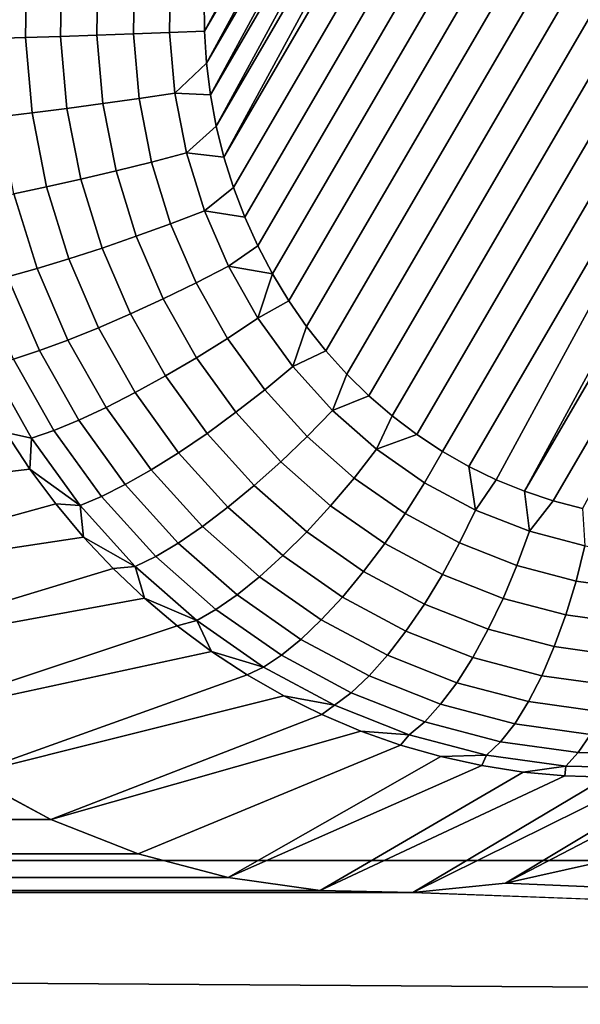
# Model space of a CAD drawing. Header units: metres. Extents: x -22 to 239, y -22 to 22.
# Tile 256 of 325: x 229.557 to 230.199, y -6.391 to -5.263. Entities that reach past the tile are written whole.
import ezdxf

# ---------------------------------------------------------------- set-up
doc = ezdxf.new("R2010")
doc.units = ezdxf.units.M
doc.layers.add('solid_10_151_033_XXX', color=7, linetype='CONTINUOUS')

msp = doc.modelspace()

# ---------------------------------------------------------------- linework, layer by layer
at = {"layer": 'solid_10_151_033_XXX'}
for points in [[(230.255524, -4.676913, 189.591873), (229.801895, -5.455391, 189.426758), (229.791031, -5.420679, 189.422806), (230.221497, -4.681982, 189.579483)], [(230.28981, -4.674133, 189.604355), (229.814789, -5.489291, 189.431458), (229.801895, -5.455391, 189.426758), (230.255524, -4.676913, 189.591873)], [(230.324219, -4.673657, 189.616867), (229.829666, -5.522281, 189.436874), (229.814789, -5.489291, 189.431458), (230.28981, -4.674133, 189.604355)], [(230.358597, -4.675489, 189.629395), (229.846481, -5.554221, 189.442993), (229.829666, -5.522281, 189.436874), (230.324219, -4.673657, 189.616867)], [(230.392853, -4.67963, 189.641861), (229.865158, -5.584993, 189.449799), (229.846481, -5.554221, 189.442993), (230.358597, -4.675489, 189.629395)], [(230.426804, -4.686068, 189.654205), (229.885666, -5.614494, 189.45726), (229.865158, -5.584993, 189.449799), (230.392853, -4.67963, 189.641861)], [(230.187805, -4.689322, 189.56723), (229.791031, -5.420679, 189.422806), (229.782227, -5.385253, 189.419601)], [(230.154572, -4.69892, 189.55513), (230.187805, -4.689322, 189.56723), (229.782227, -5.385253, 189.419601)], [(230.187805, -4.689322, 189.56723), (230.221497, -4.681982, 189.579483), (229.791031, -5.420679, 189.422806)], [(230.460297, -4.694769, 189.666397), (229.907867, -5.642561, 189.465332), (229.885666, -5.614494, 189.45726), (230.426804, -4.686068, 189.654205)], [(230.154572, -4.69892, 189.55513), (229.782227, -5.385253, 189.419601), (229.775528, -5.349261, 189.417175)], [(230.121948, -4.710747, 189.543259), (230.154572, -4.69892, 189.55513), (229.775528, -5.349261, 189.417175)], [(230.49321, -4.705708, 189.678391), (229.931702, -5.669075, 189.474014), (229.907867, -5.642561, 189.465332), (230.460297, -4.694769, 189.666397)], [(230.121948, -4.710747, 189.543259), (229.775528, -5.349261, 189.417175), (229.770981, -5.312836, 189.415512)], [(230.090027, -4.724764, 189.531631), (230.121948, -4.710747, 189.543259), (229.770981, -5.312836, 189.415512)], [(230.525391, -4.718828, 189.690094), (229.957062, -5.693946, 189.483246), (229.931702, -5.669075, 189.474014), (230.49321, -4.705708, 189.678391)], [(230.090027, -4.724764, 189.531631), (229.770981, -5.312836, 189.415512), (229.7686, -5.27611, 189.414642)], [(230.058945, -4.740932, 189.520325), (230.090027, -4.724764, 189.531631), (229.7686, -5.27611, 189.414642)], [(230.556717, -4.73407, 189.701492), (229.983826, -5.717046, 189.492981), (229.957062, -5.693946, 189.483246), (230.525391, -4.718828, 189.690094)], [(230.587082, -4.751389, 189.712555), (230.011902, -5.738289, 189.503204), (229.983826, -5.717046, 189.492981), (230.556717, -4.73407, 189.701492)], [(230.058945, -4.740932, 189.520325), (229.7686, -5.27611, 189.414642), (229.768402, -5.239326, 189.414581)], [(230.616348, -4.770711, 189.723206), (230.041168, -5.757611, 189.513855), (230.011902, -5.738289, 189.503204), (230.587082, -4.751389, 189.712555)], [(230.644409, -4.791954, 189.733414), (230.071533, -5.77493, 189.524902), (230.041168, -5.757611, 189.513855), (230.616348, -4.770711, 189.723206)], [(230.644409, -4.791954, 189.733414), (230.102844, -5.790172, 189.536301), (230.071533, -5.77493, 189.524902)], [(230.644409, -4.791954, 189.733414), (230.671188, -4.815053, 189.743164), (230.13504, -5.803292, 189.548019), (230.102844, -5.790172, 189.536301)], [(230.671188, -4.815053, 189.743164), (230.696548, -4.839924, 189.752396), (230.13504, -5.803292, 189.548019)], [(230.720367, -4.866439, 189.761063), (230.167953, -5.81423, 189.559998), (230.13504, -5.803292, 189.548019), (230.696548, -4.839924, 189.752396)], [(230.720367, -4.866439, 189.761063), (230.201447, -5.822932, 189.572189), (230.167953, -5.81423, 189.559998)], [(229.565201, -5.196685, 189.415192), (229.563675, -5.283428, 189.414627), (229.525406, -5.284555, 189.431656), (229.526993, -5.194432, 189.432236)], [(229.605377, -5.199219, 189.403641), (229.603928, -5.28216, 189.403107), (229.563675, -5.283428, 189.414627), (229.565201, -5.196685, 189.415192)], [(229.646774, -5.201984, 189.397797), (229.645401, -5.280776, 189.397293), (229.603928, -5.28216, 189.403107), (229.605377, -5.199219, 189.403641)], [(229.688568, -5.204927, 189.397797), (229.687271, -5.279304, 189.397324), (229.645401, -5.280776, 189.397293), (229.646774, -5.201984, 189.397797)], [(229.72995, -5.207991, 189.403641), (229.728714, -5.277771, 189.403183), (229.687271, -5.279304, 189.397324), (229.688568, -5.204927, 189.397797)], [(229.768402, -5.239326, 189.414581), (229.7686, -5.27611, 189.414642), (229.728714, -5.277771, 189.403183), (229.72995, -5.207991, 189.403641)], [(225.839844, -5.216832, 230.232468), (225.548538, -6.226433, 230.12645), (237.690201, -6.226431, 196.767502), (237.981506, -5.21683, 196.87352)], [(229.728714, -5.277771, 189.403183), (229.734848, -5.347259, 189.405411), (229.693787, -5.353367, 189.399704), (229.687271, -5.279304, 189.397324)], [(229.7686, -5.27611, 189.414642), (229.770981, -5.312836, 189.415512), (229.734848, -5.347259, 189.405411), (229.728714, -5.277771, 189.403183)], [(229.563675, -5.283428, 189.414627), (229.571274, -5.369807, 189.417404), (229.53331, -5.3743, 189.43454), (229.525406, -5.284555, 189.431656)], [(229.603928, -5.28216, 189.403107), (229.611206, -5.364753, 189.405746), (229.571274, -5.369807, 189.417404), (229.563675, -5.283428, 189.414627)], [(229.645401, -5.280776, 189.397293), (229.652313, -5.359237, 189.399811), (229.611206, -5.364753, 189.405746), (229.603928, -5.28216, 189.403107)], [(229.687271, -5.279304, 189.397324), (229.693787, -5.353367, 189.399704), (229.652313, -5.359237, 189.399811), (229.645401, -5.280776, 189.397293)], [(229.770981, -5.312836, 189.415512), (229.775528, -5.349261, 189.417175), (229.734848, -5.347259, 189.405411)], [(229.693787, -5.353367, 189.399704), (229.708069, -5.426188, 189.404892), (229.667435, -5.436381, 189.405319), (229.652313, -5.359237, 189.399811)], [(229.734848, -5.347259, 189.405411), (229.748245, -5.415579, 189.410294), (229.708069, -5.426188, 189.404892), (229.693787, -5.353367, 189.399704)], [(229.775528, -5.349261, 189.417175), (229.782227, -5.385253, 189.419601), (229.748245, -5.415579, 189.410294), (229.734848, -5.347259, 189.405411)], [(229.611206, -5.364753, 189.405746), (229.627121, -5.445959, 189.411545), (229.587936, -5.454736, 189.423462), (229.571274, -5.369807, 189.417404)], [(229.652313, -5.359237, 189.399811), (229.667435, -5.436381, 189.405319), (229.627121, -5.445959, 189.411545), (229.611206, -5.364753, 189.405746)], [(229.571274, -5.369807, 189.417404), (229.587936, -5.454736, 189.423462), (229.550613, -5.462539, 189.440842), (229.53331, -5.3743, 189.43454)], [(229.782227, -5.385253, 189.419601), (229.791031, -5.420679, 189.422806), (229.748245, -5.415579, 189.410294)], [(229.748245, -5.415579, 189.410294), (229.768738, -5.481875, 189.417755), (229.729919, -5.49685, 189.412842), (229.708069, -5.426188, 189.404892)], [(229.791031, -5.420679, 189.422806), (229.801895, -5.455391, 189.426758), (229.768738, -5.481875, 189.417755), (229.748245, -5.415579, 189.410294)], [(229.667435, -5.436381, 189.405319), (229.690582, -5.511238, 189.413742), (229.651489, -5.524758, 189.42041), (229.627121, -5.445959, 189.411545)], [(229.708069, -5.426188, 189.404892), (229.729919, -5.49685, 189.412842), (229.690582, -5.511238, 189.413742), (229.667435, -5.436381, 189.405319)], [(229.627121, -5.445959, 189.411545), (229.651489, -5.524758, 189.42041), (229.613419, -5.537147, 189.432739), (229.587936, -5.454736, 189.423462)], [(229.587936, -5.454736, 189.423462), (229.613419, -5.537147, 189.432739), (229.577087, -5.548162, 189.45047), (229.550613, -5.462539, 189.440842)], [(229.801895, -5.455391, 189.426758), (229.814789, -5.489291, 189.431458), (229.768738, -5.481875, 189.417755)], [(229.550613, -5.462539, 189.440842), (229.577087, -5.548162, 189.45047), (229.543228, -5.55759, 189.473267), (229.5159, -5.469218, 189.463333)], [(229.768738, -5.481875, 189.417755), (229.796082, -5.545311, 189.427704), (229.759064, -5.564464, 189.423462), (229.729919, -5.49685, 189.412842)], [(229.814789, -5.489291, 189.431458), (229.829666, -5.522281, 189.436874), (229.796082, -5.545311, 189.427704), (229.768738, -5.481875, 189.417755)], [(229.729919, -5.49685, 189.412842), (229.759064, -5.564464, 189.423462), (229.721451, -5.582866, 189.424988), (229.690582, -5.511238, 189.413742)], [(229.690582, -5.511238, 189.413742), (229.721451, -5.582866, 189.424988), (229.68399, -5.600158, 189.432251), (229.651489, -5.524758, 189.42041)], [(229.651489, -5.524758, 189.42041), (229.68399, -5.600158, 189.432251), (229.647415, -5.616003, 189.445114), (229.613419, -5.537147, 189.432739)], [(229.829666, -5.522281, 189.436874), (229.846481, -5.554221, 189.442993), (229.796082, -5.545311, 189.427704)], [(229.613419, -5.537147, 189.432739), (229.647415, -5.616003, 189.445114), (229.612411, -5.630092, 189.463333), (229.577087, -5.548162, 189.45047)], [(229.577087, -5.548162, 189.45047), (229.612411, -5.630092, 189.463333), (229.579681, -5.642149, 189.486542), (229.543228, -5.55759, 189.473267)], [(229.796082, -5.545311, 189.427704), (229.829926, -5.60509, 189.440033), (229.795135, -5.62818, 189.436584), (229.759064, -5.564464, 189.423462)], [(229.846481, -5.554221, 189.442993), (229.829926, -5.60509, 189.440033), (229.796082, -5.545311, 189.427704)], [(229.543228, -5.55759, 189.473267), (229.579681, -5.642149, 189.486542), (229.549866, -5.651941, 189.514297), (229.512497, -5.565246, 189.500687)], [(229.846481, -5.554221, 189.442993), (229.865158, -5.584993, 189.449799), (229.829926, -5.60509, 189.440033)], [(229.759064, -5.564464, 189.423462), (229.795135, -5.62818, 189.436584), (229.759674, -5.650364, 189.438889), (229.721451, -5.582866, 189.424988)], [(229.721451, -5.582866, 189.424988), (229.759674, -5.650364, 189.438889), (229.724228, -5.671211, 189.446884), (229.68399, -5.600158, 189.432251)], [(229.865158, -5.584993, 189.449799), (229.885666, -5.614494, 189.45726), (229.869858, -5.66046, 189.454559), (229.829926, -5.60509, 189.440033)], [(229.68399, -5.600158, 189.432251), (229.724228, -5.671211, 189.446884), (229.689484, -5.690313, 189.460434), (229.647415, -5.616003, 189.445114)], [(229.829926, -5.60509, 189.440033), (229.869858, -5.66046, 189.454559), (229.837692, -5.687196, 189.452072), (229.795135, -5.62818, 189.436584)], [(229.647415, -5.616003, 189.445114), (229.689484, -5.690313, 189.460434), (229.656128, -5.707298, 189.479248), (229.612411, -5.630092, 189.463333)], [(229.885666, -5.614494, 189.45726), (229.907867, -5.642561, 189.465332), (229.869858, -5.66046, 189.454559)], [(229.795135, -5.62818, 189.436584), (229.837692, -5.687196, 189.452072), (229.804764, -5.712885, 189.455292), (229.759674, -5.650364, 189.438889)], [(229.612411, -5.630092, 189.463333), (229.656128, -5.707298, 189.479248), (229.624802, -5.721835, 189.50296), (229.579681, -5.642149, 189.486542)], [(229.579681, -5.642149, 189.486542), (229.624802, -5.721835, 189.50296), (229.59613, -5.733639, 189.531128), (229.549866, -5.651941, 189.514297)], [(229.759674, -5.650364, 189.438889), (229.804764, -5.712885, 189.455292), (229.771683, -5.737024, 189.464157), (229.724228, -5.671211, 189.446884)], [(229.907867, -5.642561, 189.465332), (229.931702, -5.669075, 189.474014), (229.915359, -5.710724, 189.471115), (229.869858, -5.66046, 189.454559)], [(229.523544, -5.659276, 189.546051), (229.570648, -5.742482, 189.563202), (229.541275, -5.736082, 189.595718), (229.516129, -5.692693, 189.586578)], [(229.549866, -5.651941, 189.514297), (229.59613, -5.733639, 189.531128), (229.570648, -5.742482, 189.563202), (229.523544, -5.659276, 189.546051)], [(229.869858, -5.66046, 189.454559), (229.915359, -5.710724, 189.471115), (229.886185, -5.740772, 189.469727), (229.837692, -5.687196, 189.452072)], [(229.724228, -5.671211, 189.446884), (229.771683, -5.737024, 189.464157), (229.73912, -5.759143, 189.478485), (229.689484, -5.690313, 189.460434)], [(229.931702, -5.669075, 189.474014), (229.957062, -5.693946, 189.483246), (229.915359, -5.710724, 189.471115)], [(229.689484, -5.690313, 189.460434), (229.73912, -5.759143, 189.478485), (229.707687, -5.77881, 189.498016), (229.656128, -5.707298, 189.479248)], [(229.837692, -5.687196, 189.452072), (229.886185, -5.740772, 189.469727), (229.856125, -5.769641, 189.473999), (229.804764, -5.712885, 189.455292)], [(229.957062, -5.693946, 189.483246), (229.983826, -5.717046, 189.492981), (229.965851, -5.755252, 189.489502), (229.915359, -5.710724, 189.471115)], [(229.656128, -5.707298, 189.479248), (229.707687, -5.77881, 189.498016), (229.678024, -5.795642, 189.522339), (229.624802, -5.721835, 189.50296)], [(229.804764, -5.712885, 189.455292), (229.856125, -5.769641, 189.473999), (229.82576, -5.796769, 189.483841), (229.771683, -5.737024, 189.464157)], [(229.915359, -5.710724, 189.471115), (229.965851, -5.755252, 189.489502), (229.940018, -5.788232, 189.489319), (229.886185, -5.740772, 189.469727)], [(229.983826, -5.717046, 189.492981), (230.011902, -5.738289, 189.503204), (229.965851, -5.755252, 189.489502)], [(229.624802, -5.721835, 189.50296), (229.678024, -5.795642, 189.522339), (229.650681, -5.809311, 189.550995), (229.59613, -5.733639, 189.531128)], [(229.541275, -5.736082, 189.595718), (229.568756, -5.777841, 189.605728), (229.188675, -5.822847, 190.267746)], [(229.570648, -5.742482, 189.563202), (229.568756, -5.777841, 189.605728), (229.541275, -5.736082, 189.595718)], [(229.59613, -5.733639, 189.531128), (229.650681, -5.809311, 189.550995), (229.626221, -5.819551, 189.58342), (229.570648, -5.742482, 189.563202)], [(229.771683, -5.737024, 189.464157), (229.82576, -5.796769, 189.483841), (229.79567, -5.821626, 189.499084), (229.73912, -5.759143, 189.478485)], [(229.886185, -5.740772, 189.469727), (229.940018, -5.788232, 189.489319), (229.913162, -5.819919, 189.494751), (229.856125, -5.769641, 189.473999)], [(230.011902, -5.738289, 189.503204), (230.041168, -5.757611, 189.513855), (230.020721, -5.793482, 189.509476), (229.965851, -5.755252, 189.489502)], [(229.570648, -5.742482, 189.563202), (229.626221, -5.819551, 189.58342), (229.568756, -5.777841, 189.605728)], [(229.73912, -5.759143, 189.478485), (229.79567, -5.821626, 189.499084), (229.766449, -5.843729, 189.519394), (229.707687, -5.77881, 189.498016)], [(229.965851, -5.755252, 189.489502), (230.020721, -5.793482, 189.509476), (229.998505, -5.82898, 189.510605), (229.940018, -5.788232, 189.489319)], [(230.041168, -5.757611, 189.513855), (230.071533, -5.77493, 189.524902), (230.079269, -5.824934, 189.530777), (230.020721, -5.793482, 189.509476)], [(229.856125, -5.769641, 189.473999), (229.913162, -5.819919, 189.494751), (229.885788, -5.849694, 189.505692), (229.82576, -5.796769, 189.483841)], [(230.071533, -5.77493, 189.524902), (230.102844, -5.790172, 189.536301), (230.079269, -5.824934, 189.530777)], [(229.568756, -5.777841, 189.605728), (229.598465, -5.81783, 189.616547), (229.253479, -5.912714, 190.291336), (229.188675, -5.822847, 190.267746)], [(229.626221, -5.819551, 189.58342), (229.598465, -5.81783, 189.616547), (229.568756, -5.777841, 189.605728)], [(229.707687, -5.77881, 189.498016), (229.766449, -5.843729, 189.519394), (229.738678, -5.862645, 189.544403), (229.678024, -5.795642, 189.522339)], [(229.678024, -5.795642, 189.522339), (229.738678, -5.862645, 189.544403), (229.712875, -5.878007, 189.573624), (229.650681, -5.809311, 189.550995)], [(229.82576, -5.796769, 189.483841), (229.885788, -5.849694, 189.505692), (229.858444, -5.876978, 189.521927), (229.79567, -5.821626, 189.499084)], [(229.940018, -5.788232, 189.489319), (229.998505, -5.82898, 189.510605), (229.975113, -5.863086, 189.517303), (229.913162, -5.819919, 189.494751)], [(230.020721, -5.793482, 189.509476), (230.079269, -5.824934, 189.530777), (230.060898, -5.862504, 189.533325), (229.998505, -5.82898, 189.510605)], [(230.102844, -5.790172, 189.536301), (230.13504, -5.803292, 189.548019), (230.140762, -5.849213, 189.553162), (230.079269, -5.824934, 189.530777)], [(230.13504, -5.803292, 189.548019), (230.167953, -5.81423, 189.559998), (230.140762, -5.849213, 189.553162)], [(229.598465, -5.81783, 189.616547), (229.630325, -5.855912, 189.628128), (229.253479, -5.912714, 190.291336)], [(229.626221, -5.819551, 189.58342), (229.630325, -5.855912, 189.628128), (229.598465, -5.81783, 189.616547)], [(229.650681, -5.809311, 189.550995), (229.712875, -5.878007, 189.573624), (229.689545, -5.889513, 189.606476), (229.626221, -5.819551, 189.58342)], [(229.626221, -5.819551, 189.58342), (229.689545, -5.889513, 189.606476), (229.630325, -5.855912, 189.628128)], [(229.913162, -5.819919, 189.494751), (229.975113, -5.863086, 189.517303), (229.951004, -5.895135, 189.529434), (229.885788, -5.849694, 189.505692)], [(230.167953, -5.81423, 189.559998), (230.201447, -5.822932, 189.572189), (230.204407, -5.866013, 189.576324), (230.140762, -5.849213, 189.553162)], [(229.79567, -5.821626, 189.499084), (229.858444, -5.876978, 189.521927), (229.83168, -5.901237, 189.543137), (229.766449, -5.843729, 189.519394)], [(229.998505, -5.82898, 189.510605), (230.060898, -5.862504, 189.533325), (230.041214, -5.8986, 189.541367), (229.975113, -5.863086, 189.517303)], [(230.079269, -5.824934, 189.530777), (230.140762, -5.849213, 189.553162), (230.126434, -5.888381, 189.557175), (230.060898, -5.862504, 189.533325)], [(229.766449, -5.843729, 189.519394), (229.83168, -5.901237, 189.543137), (229.805984, -5.922, 189.568909), (229.738678, -5.862645, 189.544403)], [(229.885788, -5.849694, 189.505692), (229.951004, -5.895135, 189.529434), (229.926651, -5.924501, 189.546753), (229.858444, -5.876978, 189.521927)], [(230.140762, -5.849213, 189.553162), (230.204407, -5.866013, 189.576324), (230.19429, -5.906288, 189.581863), (230.126434, -5.888381, 189.557175)], [(229.630325, -5.855912, 189.628128), (229.664185, -5.89196, 189.640457), (229.327164, -5.994111, 190.318146), (229.253479, -5.912714, 190.291336)], [(229.689545, -5.889513, 189.606476), (229.664185, -5.89196, 189.640457), (229.630325, -5.855912, 189.628128)], [(229.738678, -5.862645, 189.544403), (229.805984, -5.922, 189.568909), (229.781891, -5.938861, 189.59874), (229.712875, -5.878007, 189.573624)], [(229.975113, -5.863086, 189.517303), (230.041214, -5.8986, 189.541367), (230.020599, -5.932519, 189.554764), (229.951004, -5.895135, 189.529434)], [(230.060898, -5.862504, 189.533325), (230.126434, -5.888381, 189.557175), (230.110641, -5.926014, 189.566635), (230.041214, -5.8986, 189.541367)], [(230.204407, -5.866013, 189.576324), (230.26944, -5.875123, 189.599991), (230.263596, -5.915998, 189.607086), (230.19429, -5.906288, 189.581863)], [(229.712875, -5.878007, 189.573624), (229.781891, -5.938861, 189.59874), (229.759842, -5.951491, 189.632065), (229.689545, -5.889513, 189.606476)], [(229.858444, -5.876978, 189.521927), (229.926651, -5.924501, 189.546753), (229.902542, -5.950613, 189.568924), (229.83168, -5.901237, 189.543137)], [(229.664185, -5.89196, 189.640457), (229.699982, -5.92585, 189.653488), (229.327164, -5.994111, 190.318146)], [(229.689545, -5.889513, 189.606476), (229.699982, -5.92585, 189.653488), (229.664185, -5.89196, 189.640457)], [(229.689545, -5.889513, 189.606476), (229.759842, -5.951491, 189.632065), (229.699982, -5.92585, 189.653488)], [(229.951004, -5.895135, 189.529434), (230.020599, -5.932519, 189.554764), (229.999435, -5.963599, 189.573242), (229.926651, -5.924501, 189.546753)], [(230.041214, -5.8986, 189.541367), (230.110641, -5.926014, 189.566635), (230.093674, -5.961377, 189.58136), (230.020599, -5.932519, 189.554764)], [(230.126434, -5.888381, 189.557175), (230.19429, -5.906288, 189.581863), (230.182526, -5.944983, 189.592789), (230.110641, -5.926014, 189.566635)], [(229.83168, -5.901237, 189.543137), (229.902542, -5.950613, 189.568924), (229.879135, -5.972961, 189.595535), (229.805984, -5.922, 189.568909)], [(230.19429, -5.906288, 189.581863), (230.263596, -5.915998, 189.607086), (230.255936, -5.955269, 189.619522), (230.182526, -5.944983, 189.592789)], [(229.699982, -5.92585, 189.653488), (229.737549, -5.957469, 189.66716), (229.409103, -6.066358, 190.347977), (229.327164, -5.994111, 190.318146)], [(229.759842, -5.951491, 189.632065), (229.737549, -5.957469, 189.66716), (229.699982, -5.92585, 189.653488)], [(229.805984, -5.922, 189.568909), (229.879135, -5.972961, 189.595535), (229.856873, -5.991109, 189.626038), (229.781891, -5.938861, 189.59874)], [(229.926651, -5.924501, 189.546753), (229.999435, -5.963599, 189.573242), (229.978149, -5.991235, 189.596451), (229.902542, -5.950613, 189.568924)], [(230.020599, -5.932519, 189.554764), (230.093674, -5.961377, 189.58136), (230.075867, -5.99378, 189.601059), (229.999435, -5.963599, 189.573242)], [(230.110641, -5.926014, 189.566635), (230.182526, -5.944983, 189.592789), (230.169342, -5.981345, 189.608902), (230.093674, -5.961377, 189.58136)], [(229.781891, -5.938861, 189.59874), (229.856873, -5.991109, 189.626038), (229.836212, -6.004703, 189.659851), (229.759842, -5.951491, 189.632065)], [(229.759842, -5.951491, 189.632065), (229.776794, -5.98671, 189.681442), (229.737549, -5.957469, 189.66716)], [(229.759842, -5.951491, 189.632065), (229.836212, -6.004703, 189.659851), (229.776794, -5.98671, 189.681442)], [(229.902542, -5.950613, 189.568924), (229.978149, -5.991235, 189.596451), (229.957169, -6.014887, 189.623932), (229.879135, -5.972961, 189.595535)], [(230.182526, -5.944983, 189.592789), (230.255936, -5.955269, 189.619522), (230.246628, -5.992173, 189.637024), (230.169342, -5.981345, 189.608902)], [(229.737549, -5.957469, 189.66716), (229.776794, -5.98671, 189.681442), (229.409103, -6.066358, 190.347977)], [(229.999435, -5.963599, 189.573242), (230.075867, -5.99378, 189.601059), (230.057571, -6.022592, 189.625351), (229.978149, -5.991235, 189.596451)], [(230.093674, -5.961377, 189.58136), (230.169342, -5.981345, 189.608902), (230.154999, -6.014664, 189.629868), (230.075867, -5.99378, 189.601059)], [(229.879135, -5.972961, 189.595535), (229.957169, -6.014887, 189.623932), (229.93689, -6.034094, 189.655167), (229.856873, -5.991109, 189.626038)], [(229.776794, -5.98671, 189.681442), (229.817566, -6.013472, 189.696289), (229.498032, -6.12832, 190.380341), (229.409103, -6.066358, 190.347977)], [(229.836212, -6.004703, 189.659851), (229.817566, -6.013472, 189.696289), (229.776794, -5.98671, 189.681442)], [(230.169342, -5.981345, 189.608902), (230.246628, -5.992173, 189.637024), (230.235825, -6.025988, 189.659286), (230.154999, -6.014664, 189.629868)], [(229.856873, -5.991109, 189.626038), (229.93689, -6.034094, 189.655167), (229.917709, -6.048481, 189.689514), (229.836212, -6.004703, 189.659851)], [(229.978149, -5.991235, 189.596451), (230.057571, -6.022592, 189.625351), (230.039139, -6.04725, 189.653763), (229.957169, -6.014887, 189.623932)], [(230.075867, -5.99378, 189.601059), (230.154999, -6.014664, 189.629868), (230.139786, -6.04429, 189.655273), (230.057571, -6.022592, 189.625351)], [(229.836212, -6.004703, 189.659851), (229.917709, -6.048481, 189.689514), (229.859726, -6.037667, 189.711639), (229.817566, -6.013472, 189.696289)], [(229.817566, -6.013472, 189.696289), (229.859726, -6.037667, 189.711639), (229.498032, -6.12832, 190.380341)], [(229.957169, -6.014887, 189.623932), (230.039139, -6.04725, 189.653763), (230.02092, -6.067275, 189.685745), (229.93689, -6.034094, 189.655167)], [(230.057571, -6.022592, 189.625351), (230.139786, -6.04429, 189.655273), (230.123978, -6.069644, 189.684647), (230.039139, -6.04725, 189.653763)], [(230.154999, -6.014664, 189.629868), (230.235825, -6.025988, 189.659286), (230.223755, -6.056055, 189.685837), (230.139786, -6.04429, 189.655273)], [(229.93689, -6.034094, 189.655167), (230.02092, -6.067275, 189.685745), (230.003281, -6.082274, 189.720657), (229.917709, -6.048481, 189.689514)], [(229.903152, -6.059211, 189.727432), (229.592911, -6.179294, 190.414886), (229.498032, -6.12832, 190.380341), (229.859726, -6.037667, 189.711639)], [(229.917709, -6.048481, 189.689514), (229.903152, -6.059211, 189.727432), (229.859726, -6.037667, 189.711639)], [(230.139786, -6.04429, 189.655273), (230.223755, -6.056055, 189.685837), (230.210663, -6.081788, 189.716202), (230.123978, -6.069644, 189.684647)], [(229.917709, -6.048481, 189.689514), (230.003281, -6.082274, 189.720657), (229.947662, -6.078033, 189.743637), (229.903152, -6.059211, 189.727432)], [(230.039139, -6.04725, 189.653763), (230.123978, -6.069644, 189.684647), (230.10791, -6.090235, 189.717407), (230.02092, -6.067275, 189.685745)], [(229.903152, -6.059211, 189.727432), (229.947662, -6.078033, 189.743637), (229.592911, -6.179294, 190.414886)], [(230.02092, -6.067275, 189.685745), (230.10791, -6.090235, 189.717407), (230.091888, -6.105658, 189.752914), (230.003281, -6.082274, 189.720657)], [(229.993149, -6.094068, 189.760193), (229.692688, -6.218688, 190.451187), (229.592911, -6.179294, 190.414886), (229.947662, -6.078033, 189.743637)], [(230.003281, -6.082274, 189.720657), (229.993149, -6.094068, 189.760193), (229.947662, -6.078033, 189.743637)], [(230.123978, -6.069644, 189.684647), (230.210663, -6.081788, 189.716202), (230.196777, -6.102684, 189.749756), (230.10791, -6.090235, 189.717407)], [(230.003281, -6.082274, 189.720657), (230.091888, -6.105658, 189.752914), (230.039413, -6.107262, 189.777023), (229.993149, -6.094068, 189.760193)], [(230.10791, -6.090235, 189.717407), (230.196777, -6.102684, 189.749756), (230.182388, -6.118338, 189.785858), (230.091888, -6.105658, 189.752914)], [(230.210663, -6.081788, 189.716202), (230.298065, -6.083528, 189.748016), (230.286392, -6.104468, 189.782364), (230.196777, -6.102684, 189.749756)], [(229.993149, -6.094068, 189.760193), (230.039413, -6.107262, 189.777023), (229.795761, -6.245895, 190.488708), (229.692688, -6.218688, 190.451187)], [(230.039413, -6.107262, 189.777023), (230.086334, -6.117571, 189.794113), (229.795761, -6.245895, 190.488708)], [(230.091888, -6.105658, 189.752914), (230.086334, -6.117571, 189.794113), (230.039413, -6.107262, 189.777023)], [(230.091888, -6.105658, 189.752914), (230.182388, -6.118338, 189.785858), (230.133728, -6.124959, 189.811356), (230.086334, -6.117571, 189.794113)], [(230.372345, -6.117571, 189.898209), (230.41925, -6.107262, 189.915283), (230.217499, -6.229121, 190.642212), (230.113434, -6.252228, 190.60434)], [(230.196777, -6.102684, 189.749756), (230.286392, -6.104468, 189.782364), (230.273666, -6.120154, 189.819077), (230.182388, -6.118338, 189.785858)], [(230.086334, -6.117571, 189.794113), (230.133728, -6.124959, 189.811356), (229.901291, -6.260681, 190.527115), (229.795761, -6.245895, 190.488708)], [(230.324936, -6.124959, 189.880951), (230.372345, -6.117571, 189.898209), (230.113434, -6.252228, 190.60434)], [(230.182388, -6.118338, 189.785858), (230.181458, -6.129403, 189.82872), (230.133728, -6.124959, 189.811356)], [(230.182388, -6.118338, 189.785858), (230.273666, -6.120154, 189.819077), (230.22934, -6.130886, 189.846161), (230.181458, -6.129403, 189.82872)], [(229.592911, -6.179294, 190.414886), (213.246887, -6.179294, 184.465408), (213.341782, -6.12832, 184.499954)], [(229.498032, -6.12832, 190.380341), (229.592911, -6.179294, 190.414886), (213.341782, -6.12832, 184.499954)], [(230.133728, -6.124959, 189.811356), (230.181458, -6.129403, 189.82872), (229.901291, -6.260681, 190.527115)], [(230.181458, -6.129403, 189.82872), (230.22934, -6.130886, 189.846161), (230.007507, -6.262797, 190.565781), (229.901291, -6.260681, 190.527115)], [(230.277222, -6.129403, 189.863586), (230.324936, -6.124959, 189.880951), (230.113434, -6.252228, 190.60434), (230.007507, -6.262797, 190.565781)], [(230.22934, -6.130886, 189.846161), (230.277222, -6.129403, 189.863586), (230.007507, -6.262797, 190.565781)], [(229.692688, -6.218688, 190.451187), (213.147125, -6.218688, 184.429108), (213.246887, -6.179294, 184.465408)], [(229.592911, -6.179294, 190.414886), (229.692688, -6.218688, 190.451187), (213.246887, -6.179294, 184.465408)], [(229.795761, -6.245895, 190.488708), (213.044037, -6.245895, 184.391586), (213.147125, -6.218688, 184.429108)], [(229.692688, -6.218688, 190.451187), (229.795761, -6.245895, 190.488708), (213.147125, -6.218688, 184.429108)], [(225.548538, -6.226433, 230.12645), (225.206329, -7.217679, 230.001892), (237.347992, -7.217677, 196.642944), (237.690201, -6.226431, 196.767502)], [(230.113434, -6.252228, 190.60434), (230.217499, -6.229121, 190.642212), (233.388245, -6.391063, 191.796265)], [(229.901291, -6.260681, 190.527115), (212.938507, -6.260681, 184.35318), (213.044037, -6.245895, 184.391586)], [(229.795761, -6.245895, 190.488708), (229.901291, -6.260681, 190.527115), (213.044037, -6.245895, 184.391586)], [(230.007507, -6.262797, 190.565781), (230.113434, -6.252228, 190.60434), (233.388245, -6.391063, 191.796265)], [(212.832291, -6.262797, 184.314514), (233.388245, -6.391063, 191.796265), (228.40274, -6.421983, 189.981689), (209.451569, -6.391066, 183.08403)], [(230.007507, -6.262797, 190.565781), (212.832291, -6.262797, 184.314514), (212.938507, -6.260681, 184.35318)], [(230.007507, -6.262797, 190.565781), (233.388245, -6.391063, 191.796265), (212.832291, -6.262797, 184.314514)], [(229.901291, -6.260681, 190.527115), (230.007507, -6.262797, 190.565781), (212.938507, -6.260681, 184.35318)], [(228.508896, -6.428329, 190.020325), (228.40274, -6.421983, 189.981689), (233.388245, -6.391063, 191.796265)], [(228.61377, -6.447292, 190.058502), (228.508896, -6.428329, 190.020325), (233.388245, -6.391063, 191.796265), (233.20842, -6.758952, 191.73082)]]:
    msp.add_3dface(points, dxfattribs=at)

doc.saveas('drawing.dxf')
